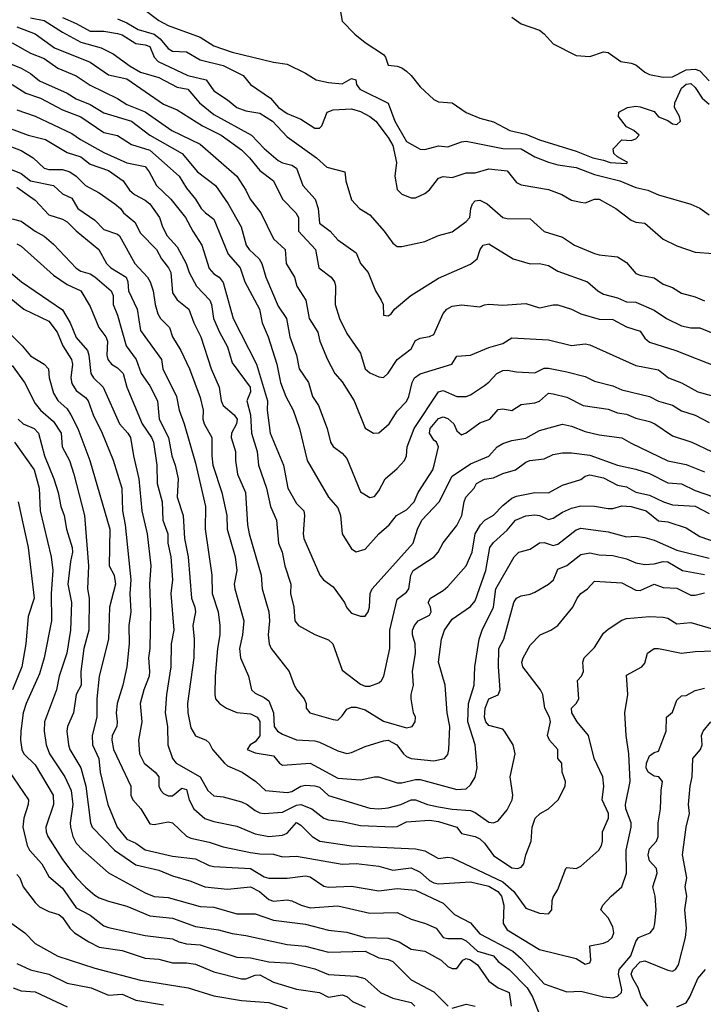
# Model space of a CAD drawing. Header units: metres. Extents: x -46681 to -43747, y -240911 to -237677.
# Tile 640 of 656: x -45302 to -45228, y -238955 to -238848. Entities that reach past the tile are written whole.
import ezdxf

# ---------------------------------------------------------------- set-up
doc = ezdxf.new("R2010")
doc.units = ezdxf.units.M
doc.layers.add('CONTOUR_INDEX', color=1, linetype='Continuous')
doc.layers.add('CONTOUR_INTER', color=3, linetype='Continuous')

msp = doc.modelspace()

# ---------------------------------------------------------------- linework, layer by layer
at = {"layer": 'CONTOUR_INDEX'}
for points, elevation in [([(-45288.6, -238846.89), (-45287.1, -238848.05), (-45286.1, -238848.58), (-45282.6, -238849.86), (-45281.1, -238850.78), (-45279.1, -238851.47), (-45274.6, -238852.59), (-45273.1, -238852.79), (-45271.1, -238853.79), (-45269.95, -238854.52), (-45268.6, -238854.8), (-45267.1, -238854.93), (-45266.1, -238854.36), (-45265.62, -238854.52), (-45265.53, -238855.02), (-45265.2, -238855.52), (-45262.1, -238857.06), (-45261.37, -238859.02), (-45260.1, -238861.22), (-45258.6, -238862.08), (-45258.1, -238862.09), (-45256.6, -238861.69), (-45255.6, -238861.82), (-45254.1, -238861.26), (-45253.6, -238861.21), (-45249.6, -238862), (-45247.6, -238862.03), (-45246.1, -238862.9), (-45244.6, -238863.5), (-45243.6, -238863.78), (-45241.6, -238864.07), (-45239.6, -238864.83), (-45236.83, -238865.52), (-45235.1, -238866.23), (-45233.79, -238866.52), (-45232.6, -238867.06), (-45229.1, -238868.05), (-45228.1, -238868.51), (-45227.1, -238869.23)], 65), ([(-45303.1, -238850.46), (-45301.1, -238851.61), (-45299.6, -238852.19), (-45298.1, -238853.24), (-45296.1, -238854.08), (-45294.6, -238855.09), (-45291.6, -238856.53), (-45290.6, -238857.18), (-45288.6, -238858.01), (-45285.68, -238860.02), (-45282.6, -238861.53), (-45278.6, -238865), (-45277.61, -238866.52), (-45277.15, -238867.52), (-45275.97, -238869.02), (-45274.6, -238871.86), (-45273.33, -238873.02), (-45273.21, -238874.52), (-45272.32, -238876.02), (-45272.06, -238877.02), (-45271.09, -238878.52), (-45270.72, -238880.52), (-45269.77, -238882.02), (-45269.55, -238883.02), (-45268.71, -238885.02), (-45267.91, -238886.52), (-45267.1, -238887.45), (-45265.79, -238889.52), (-45264.6, -238892.48), (-45263.68, -238893.02), (-45263.1, -238893), (-45261.98, -238892.02), (-45261.1, -238890.65), (-45260.1, -238889.59), (-45259.84, -238889.02), (-45259.49, -238887.52), (-45259.23, -238887.02), (-45258.6, -238886.58), (-45255.15, -238885.52), (-45254.6, -238884.65), (-45253.1, -238884.52), (-45251.1, -238883.7), (-45249.6, -238883.27), (-45248.6, -238882.65), (-45244.6, -238882.86), (-45242.1, -238883.48), (-45240.6, -238883.28), (-45240.1, -238883.4), (-45235.1, -238885.67), (-45232.6, -238886.12), (-45231.53, -238887.02), (-45230.1, -238887.56), (-45228.31, -238888.52), (-45222.1, -238890.24)], 70), ([(-45304.1, -238861.46), (-45302.1, -238862.21), (-45300.79, -238863.02), (-45299.6, -238864.14), (-45299.1, -238864.27), (-45297.6, -238864.27), (-45296.82, -238864.52), (-45296.11, -238865.02), (-45295.1, -238866.03), (-45293.6, -238866.82), (-45291.9, -238868.02), (-45291.27, -238868.52), (-45290.94, -238869.02), (-45289.73, -238870.02), (-45289.1, -238871.24), (-45287.37, -238873.02), (-45286.81, -238874.02), (-45286.04, -238875.02), (-45285.81, -238875.52), (-45285.6, -238877.73), (-45285.1, -238878.48), (-45283.82, -238879.52), (-45283.3, -238881.02), (-45282.53, -238882.52), (-45281.39, -238886.02), (-45280.54, -238888.02), (-45280.3, -238889.52), (-45280.1, -238890.01), (-45278.9, -238891.02), (-45278.56, -238891.52), (-45278.65, -238892.02), (-45279.19, -238893.02), (-45279.23, -238893.52), (-45278.75, -238895.02), (-45278.74, -238896.02), (-45278.52, -238897.52), (-45277.66, -238899.52), (-45277.42, -238903.02), (-45277.24, -238904.02), (-45275.95, -238908.52), (-45275.85, -238910.02), (-45275.12, -238912.52), (-45275.03, -238913.52), (-45275.19, -238915.02), (-45275.07, -238916.02), (-45274.87, -238916.52), (-45272.9, -238919.02), (-45272.33, -238920.52), (-45272.07, -238921.02), (-45271.24, -238922.02), (-45271.03, -238922.52), (-45271.04, -238923.02), (-45270.62, -238923.52), (-45268.1, -238924.26), (-45267.6, -238924.34), (-45267.1, -238923.88), (-45266.6, -238923.14), (-45266.1, -238922.93), (-45265.6, -238922.93), (-45264.6, -238923.21), (-45262.6, -238924.45), (-45260.1, -238925.17), (-45259.49, -238925.02), (-45259.15, -238924.52), (-45259.12, -238924.02), (-45259.33, -238923.52), (-45259.57, -238922.02), (-45259.58, -238921.52), (-45259.32, -238920.52), (-45259.45, -238919.02), (-45259.11, -238917.02), (-45259.14, -238916.02), (-45259.44, -238915.02), (-45259.44, -238914.52), (-45259.24, -238914.02), (-45258.81, -238913.52), (-45257.6, -238912.89), (-45257.41, -238912.52), (-45257.47, -238912.02), (-45257.75, -238911.52), (-45257.47, -238911.02), (-45256.1, -238910.2), (-45255.6, -238909.75), (-45253.59, -238907.52), (-45252.93, -238906.02), (-45252.59, -238904.02), (-45252.04, -238903.02), (-45251.55, -238902.52), (-45250.6, -238901.99), (-45249.6, -238900.91), (-45248.6, -238900.13), (-45248.1, -238899.92), (-45246.1, -238899.52), (-45244.6, -238899.53), (-45243.1, -238898.7), (-45241.1, -238898.08), (-45240.6, -238897.71), (-45240.1, -238897.57), (-45238.6, -238897.92), (-45237.1, -238898.71), (-45236.1, -238898.9), (-45235.1, -238899.46), (-45233.6, -238899.78), (-45232.08, -238900.52), (-45231.1, -238900.85), (-45228.6, -238900.98), (-45227.1, -238901.78)], 75), ([(-45303.88, -238875.02), (-45302.08, -238876.52), (-45297.6, -238879.6), (-45296.76, -238881.02), (-45296.1, -238882.62), (-45294.9, -238884.02), (-45294.72, -238884.52), (-45294.53, -238886.52), (-45294.24, -238887.02), (-45293.17, -238888.02), (-45291.39, -238892.02), (-45290.47, -238893.02), (-45290.18, -238893.52), (-45289.88, -238895.52), (-45289.28, -238898.02), (-45288.96, -238901.52), (-45288.39, -238904.02), (-45287.97, -238907.52), (-45288.11, -238909.52), (-45288, -238912.52), (-45288.09, -238916.52), (-45288.24, -238917.52), (-45288.11, -238919.02), (-45288.16, -238919.52), (-45288.75, -238921.02), (-45289.14, -238922.52), (-45288.95, -238924.52), (-45289.33, -238926.52), (-45289.2, -238928.02), (-45288.7, -238929.02), (-45287.52, -238930.02), (-45287.12, -238930.52), (-45287.1, -238931.52), (-45286.89, -238932.02), (-45286.6, -238932.32), (-45286.1, -238932.58), (-45285.6, -238932.59), (-45284.6, -238931.75), (-45284.1, -238931.9), (-45283.78, -238933.02), (-45283.29, -238934.02), (-45282.1, -238935.07), (-45281.1, -238935.4), (-45278.6, -238935.89), (-45276.6, -238936.74), (-45275.1, -238937.04), (-45273.6, -238936.86), (-45273.1, -238936.65), (-45272.1, -238935.51), (-45271.6, -238935.77), (-45270.38, -238937.02), (-45269.54, -238937.52), (-45266.1, -238938.04), (-45259.1, -238938.38), (-45258.1, -238938.59), (-45256.6, -238939.43), (-45255.6, -238939.27), (-45255.1, -238939.36), (-45249.6, -238941.96), (-45248.38, -238943.02), (-45247.1, -238944.83), (-45245.6, -238945.39), (-45244.6, -238945.44), (-45244.26, -238945.02), (-45244.22, -238944.02), (-45244.1, -238943.65), (-45243.6, -238942.8), (-45242.71, -238940.52), (-45242.6, -238940.41), (-45241.6, -238940.52), (-45241.1, -238940.27), (-45239.11, -238938.52), (-45238.82, -238938.02), (-45238.72, -238937.52), (-45238.71, -238936.52), (-45238.05, -238935.02), (-45238.07, -238934.52), (-45238.75, -238933.02), (-45238.59, -238931.52), (-45238.68, -238930.52), (-45239.64, -238928.52), (-45240.24, -238926.02), (-45241.48, -238924.52), (-45242.05, -238923.52), (-45242.12, -238923.02), (-45241.6, -238922.52), (-45241.3, -238922.02), (-45241.45, -238920.02), (-45241.01, -238919.52), (-45240.8, -238919.02), (-45240.85, -238918.02), (-45240.72, -238917.52), (-45239.6, -238916.4), (-45238.6, -238914.83), (-45238.1, -238914.4), (-45236.6, -238913.44), (-45236.1, -238913.26), (-45233.6, -238913.04), (-45232.1, -238913.09), (-45231.6, -238913.23), (-45230.6, -238913.82), (-45229.1, -238913.69), (-45226.6, -238914.41)], 80), ([(-45302.86, -238894.02), (-45300.7, -238897.02), (-45300.17, -238899.02), (-45300.05, -238901.52), (-45298.85, -238906.52), (-45298.68, -238908.02), (-45298.86, -238910.52), (-45298.82, -238913.52), (-45299.61, -238917.52), (-45300.1, -238919.3), (-45301.57, -238922.52), (-45301.9, -238923.52), (-45302.17, -238925.52), (-45302.18, -238926.52), (-45302.03, -238927.52), (-45301.83, -238928.02), (-45300.6, -238929.21), (-45298.63, -238932.52), (-45298.59, -238933.52), (-45299.41, -238936.02), (-45299.39, -238936.52), (-45299.2, -238937.02), (-45297.6, -238939.52), (-45296.1, -238941.5), (-45295.1, -238942.55), (-45294.1, -238943.42), (-45293.6, -238943.7), (-45292.6, -238944.09), (-45290.6, -238944.61), (-45288.1, -238945.67), (-45285.6, -238945.92), (-45283.1, -238946.84), (-45280.6, -238947.2), (-45279.1, -238947.6), (-45277.6, -238947.82), (-45273.1, -238948.81), (-45271.1, -238948.99), (-45268.6, -238949.64), (-45264.6, -238949.53), (-45263.1, -238950.24), (-45262.1, -238950.42), (-45261.6, -238950.67), (-45259.6, -238952.65), (-45257.1, -238953.95), (-45255.54, -238955.52)], 85), ([(-45302.98, -238953.52), (-45302.1, -238953.84), (-45300.6, -238953.96), (-45297.1, -238955.61)], 90), ([(-45255.1, -238955.73), (-45253.6, -238955.3), (-45252.6, -238955.54)], 85)]:
    msp.add_lwpolyline(points, dxfattribs=dict(at, elevation=elevation))
at = {"layer": 'CONTOUR_INTER'}
for points, elevation in [([(-45267.46, -238846.02), (-45267.1, -238848.11), (-45265.74, -238849.52), (-45264.6, -238850.45), (-45262.6, -238851.74), (-45262.39, -238852.02), (-45262.1, -238852.9), (-45261.1, -238853.02), (-45260.6, -238853.2), (-45260.1, -238853.56), (-45259.58, -238854.02), (-45258.6, -238855.26), (-45257.1, -238856.64), (-45256.6, -238856.89), (-45255.1, -238857), (-45253.6, -238858.07), (-45252.1, -238858.69), (-45250.6, -238859.1), (-45248.83, -238860.02), (-45247.1, -238860.42), (-45245.6, -238861.06), (-45241.6, -238862.29), (-45239.77, -238863.02), (-45238.6, -238863.25), (-45237.89, -238863.52), (-45236.1, -238863.61), (-45236.01, -238863.52), (-45236.1, -238863.43), (-45237.1, -238862.9), (-45237.5, -238862.52), (-45237.56, -238862.02), (-45236.6, -238861.05), (-45235.6, -238861.12), (-45235.1, -238860.92), (-45234.74, -238860.52), (-45235.3, -238860.02), (-45236.1, -238859.64), (-45236.97, -238858.52), (-45236.93, -238858.02), (-45235.99, -238857.52), (-45235.1, -238857.38), (-45234.6, -238857.46), (-45233.1, -238857.97), (-45232.6, -238858.55), (-45231.6, -238858.95), (-45231.1, -238859.29), (-45230.6, -238859.37), (-45230.21, -238859.02), (-45230.33, -238858.52), (-45230.88, -238857.52), (-45230.83, -238857.02), (-45230.1, -238855.43), (-45229.6, -238854.98), (-45229.1, -238854.91), (-45228.6, -238855.33), (-45227.86, -238856.52), (-45227.1, -238857.14)], 64), ([(-45297.6, -238847.7), (-45296.1, -238848.35), (-45294.6, -238849.19), (-45293.1, -238849.21), (-45291.6, -238849.45), (-45291.1, -238849.59), (-45289.6, -238850.53), (-45288.6, -238850.67), (-45288.1, -238850.88), (-45287.62, -238852.02), (-45287.17, -238852.52), (-45283.93, -238854.02), (-45281.94, -238854.52), (-45281.1, -238855.69), (-45279.6, -238856.68), (-45278.6, -238857.52), (-45277.6, -238857.87), (-45276.1, -238858.13), (-45274.69, -238859.02), (-45273.1, -238860.71), (-45269.92, -238863.02), (-45268.79, -238864.02), (-45266.81, -238864.52), (-45266.71, -238865.52), (-45266.1, -238867.6), (-45265.21, -238868.52), (-45264.1, -238869.24), (-45262.53, -238871.02), (-45261.6, -238872.3), (-45261.1, -238872.69), (-45260.6, -238872.68), (-45258.1, -238872.13), (-45256.6, -238871.49), (-45255.1, -238871.08), (-45253.6, -238869.96), (-45253.19, -238869.52), (-45253.09, -238868.52), (-45252.89, -238868.02), (-45252.6, -238867.71), (-45252.1, -238867.63), (-45251.31, -238868.02), (-45249.6, -238869.5), (-45249.1, -238869.63), (-45246.6, -238869.68), (-45245.1, -238871.03), (-45243.1, -238871.66), (-45241.77, -238872.52), (-45239.6, -238873.43), (-45239.1, -238873.59), (-45237.1, -238873.8), (-45236.1, -238874.43), (-45235.1, -238875.61), (-45234.6, -238875.82), (-45233.1, -238876.11), (-45232.1, -238876.77), (-45231.1, -238877.14), (-45230.1, -238877.78), (-45228.6, -238878.16), (-45227.6, -238878.6)], 67), ([(-45248.6, -238847.67), (-45247.6, -238848.39), (-45245.6, -238849.09), (-45245.1, -238849.47), (-45244.1, -238850.59), (-45241.6, -238851.86), (-45240.1, -238851.95), (-45238.6, -238851.45), (-45238.1, -238851.51), (-45236.73, -238852.52), (-45235.6, -238852.67), (-45235.1, -238852.86), (-45234.1, -238853.68), (-45233.6, -238853.93), (-45232.1, -238854.22), (-45231.1, -238854.16), (-45229.6, -238853.4), (-45228.6, -238853.33), (-45228.1, -238853.54), (-45227.1, -238854.61)], 63), ([(-45302.6, -238848.73), (-45300.6, -238849.5), (-45298.48, -238851.02), (-45294.6, -238852.59), (-45292.6, -238853.96), (-45290.6, -238854.4), (-45286.6, -238857.16), (-45285.1, -238857.79), (-45282.34, -238859.52), (-45280.3, -238860.52), (-45278.1, -238862.15), (-45277.2, -238863.02), (-45276.1, -238864.39), (-45274.59, -238865.52), (-45273.63, -238867.52), (-45272.18, -238869.02), (-45271.88, -238869.52), (-45271.86, -238871.02), (-45270.02, -238873.02), (-45269.64, -238875.02), (-45268.32, -238876.02), (-45267.96, -238876.52), (-45267.85, -238877.02), (-45267.86, -238879.02), (-45267.39, -238880.52), (-45266.6, -238882.17), (-45265.1, -238884.3), (-45264.6, -238886.01), (-45264.1, -238886.46), (-45263.1, -238886.91), (-45262.6, -238886.97), (-45262.1, -238886.51), (-45261.1, -238885.01), (-45259.6, -238883.84), (-45259.1, -238882.93), (-45258.6, -238882.66), (-45257.6, -238882.51), (-45257.1, -238882.26), (-45256.1, -238879.99), (-45255.69, -238879.52), (-45255.1, -238879.18), (-45254.1, -238879.04), (-45252.1, -238879.27), (-45251.6, -238879.03), (-45251.1, -238878.98), (-45249.6, -238879.06), (-45247.1, -238878.89), (-45245.6, -238879.37), (-45244.1, -238879.03), (-45243.6, -238879.05), (-45242.1, -238879.53), (-45241.1, -238880.02), (-45239.1, -238880.61), (-45237.6, -238880.63), (-45236.1, -238881.45), (-45234.6, -238881.91), (-45234.1, -238882.67), (-45233.6, -238883.11), (-45230.73, -238884.02), (-45226.1, -238885.83)], 69), ([(-45301.1, -238847.75), (-45299.6, -238848.03), (-45297.6, -238849.32), (-45295.6, -238850.39), (-45293.4, -238851.02), (-45292.1, -238851.66), (-45290.22, -238853.02), (-45289.1, -238853.67), (-45287.1, -238854.25), (-45285.1, -238855.32), (-45283.93, -238855.52), (-45282.68, -238857.02), (-45281.1, -238858.3), (-45276.99, -238860.52), (-45275.6, -238861.99), (-45274.1, -238863.3), (-45273.6, -238863.57), (-45272.6, -238863.82), (-45272.1, -238864.12), (-45271.4, -238866.02), (-45270.04, -238867.52), (-45269.73, -238868.52), (-45269.6, -238870.13), (-45268.42, -238871.02), (-45267.6, -238871.94), (-45265.6, -238873.38), (-45265.1, -238874.52), (-45264.29, -238875.52), (-45263.48, -238877.52), (-45262.84, -238878.52), (-45262.63, -238879.02), (-45262.6, -238880.15), (-45262.1, -238880.23), (-45261.76, -238880.02), (-45261.4, -238879.52), (-45259.63, -238878.02), (-45256.6, -238876.15), (-45253.1, -238874.62), (-45252.38, -238874.02), (-45252.07, -238873.02), (-45251.72, -238872.52), (-45251.1, -238872.38), (-45248.47, -238874.02), (-45246.6, -238874.57), (-45245.6, -238874.52), (-45244.6, -238874.74), (-45243.6, -238875.38), (-45240.34, -238876.52), (-45239.24, -238877.52), (-45238.6, -238877.89), (-45237.1, -238878.28), (-45236.1, -238878.71), (-45235.1, -238878.76), (-45233.1, -238879.61), (-45231.74, -238880.52), (-45230.1, -238881.34), (-45229.1, -238881.55), (-45228.1, -238881.54), (-45225.1, -238882.79)], 68), ([(-45291.6, -238847.84), (-45290.6, -238848.28), (-45289.37, -238849.02), (-45287.6, -238849.53), (-45286.94, -238850.02), (-45286.1, -238851.09), (-45285.6, -238851.36), (-45284.1, -238851.46), (-45282.6, -238852.32), (-45280.1, -238852.94), (-45277.9, -238854.02), (-45277.12, -238855.02), (-45274.91, -238856.52), (-45274.07, -238857.52), (-45273.1, -238858.16), (-45271.6, -238858.8), (-45270.1, -238859.78), (-45269.6, -238859.79), (-45269.34, -238859.52), (-45268.73, -238858.02), (-45268.1, -238857.77), (-45266.1, -238857.66), (-45265.1, -238857.97), (-45264.1, -238858.5), (-45263.43, -238859.02), (-45262.1, -238860.8), (-45261.6, -238861.68), (-45261.19, -238863.52), (-45261.36, -238865.02), (-45261.1, -238866.46), (-45260.6, -238866.97), (-45259.6, -238867.38), (-45259.1, -238867.37), (-45258.1, -238866.91), (-45257.6, -238866.5), (-45256.6, -238865.21), (-45256.1, -238865.04), (-45255.1, -238865.17), (-45253.6, -238864.63), (-45252.6, -238864.66), (-45251.1, -238864.22), (-45249.1, -238864.44), (-45248.1, -238865.71), (-45247.6, -238865.96), (-45244.6, -238866.48), (-45243.15, -238867.02), (-45242.1, -238867.61), (-45241.1, -238867.84), (-45240.6, -238867.9), (-45239.6, -238867.52), (-45239.1, -238867.53), (-45237.26, -238868.52), (-45235.6, -238869.81), (-45235.1, -238870.02), (-45234.1, -238870.12), (-45232.1, -238871.88), (-45230.6, -238872.61), (-45228.6, -238873.29), (-45226.6, -238873.43)], 66), ([(-45306.4, -238851.52), (-45302.1, -238853.22), (-45301.1, -238853.8), (-45300.1, -238854.6), (-45297.1, -238855.96), (-45296.1, -238856.59), (-45294.6, -238857.21), (-45293.1, -238858.1), (-45290.1, -238859.02), (-45288.08, -238860.52), (-45284.56, -238862.52), (-45282.89, -238864.52), (-45280.91, -238866.02), (-45279.54, -238868.02), (-45278.12, -238870.52), (-45277.57, -238872.52), (-45277.25, -238873.02), (-45276.17, -238874.02), (-45275.88, -238874.52), (-45275.45, -238876.02), (-45274.1, -238879.19), (-45273.19, -238880.52), (-45272.83, -238882.52), (-45272.08, -238884.52), (-45271.79, -238886.02), (-45270.77, -238887.52), (-45270.34, -238889.02), (-45269.68, -238890.02), (-45268.73, -238892.52), (-45268.4, -238894.02), (-45268.1, -238894.5), (-45267.1, -238895.22), (-45266.6, -238895.79), (-45265.1, -238899.42), (-45264.1, -238900.05), (-45263.6, -238899.96), (-45263.1, -238899.32), (-45262.43, -238898.02), (-45261.1, -238896.89), (-45260.33, -238896.02), (-45260.08, -238895.52), (-45260.04, -238894.52), (-45259.27, -238892.52), (-45256.6, -238888.54), (-45256.1, -238888.4), (-45254.6, -238889.02), (-45253.6, -238889.04), (-45253.1, -238888.84), (-45251.6, -238887.83), (-45251.1, -238887.47), (-45250.24, -238886.52), (-45249.6, -238886.2), (-45249.1, -238886.15), (-45248.1, -238886.33), (-45246.1, -238886.44), (-45245.1, -238885.96), (-45244.6, -238885.94), (-45242.6, -238886.33), (-45240.6, -238886.87), (-45239.6, -238887.37), (-45237.6, -238887.88), (-45236.6, -238888.32), (-45233.6, -238889.05), (-45232.6, -238889.56), (-45231.1, -238890), (-45230.1, -238890.59), (-45228.6, -238891.06), (-45227.1, -238891.87)], 71), ([(-45303.1, -238855), (-45301.6, -238855.94), (-45299.99, -238856.52), (-45297.6, -238857.76), (-45295.6, -238858.54), (-45293.1, -238860.25), (-45291.6, -238860.59), (-45290.1, -238861.54), (-45288.1, -238862.18), (-45284.87, -238865.02), (-45284.1, -238866.3), (-45283.1, -238867.52), (-45282.47, -238868.52), (-45282.02, -238869.02), (-45281.1, -238869.69), (-45279.56, -238873.52), (-45278.25, -238875.02), (-45277.73, -238876.52), (-45276.13, -238879.52), (-45275.85, -238881.02), (-45275.19, -238882.52), (-45274.25, -238885.52), (-45273.82, -238887.52), (-45273.25, -238889.02), (-45272.46, -238890.52), (-45271.75, -238892.52), (-45270.92, -238896.02), (-45268.6, -238900.02), (-45267.6, -238901.19), (-45267.28, -238902.02), (-45267.11, -238904.02), (-45266.1, -238905.64), (-45265.6, -238905.97), (-45264.6, -238905.69), (-45263.1, -238904.02), (-45262, -238903.02), (-45261.19, -238902.02), (-45260.1, -238901.38), (-45259.26, -238900.52), (-45258.81, -238899.52), (-45257.24, -238897.02), (-45257.06, -238896.52), (-45256.62, -238894.52), (-45256.82, -238894.02), (-45257.1, -238893.81), (-45257.58, -238893.02), (-45257.53, -238892.52), (-45256.6, -238891.42), (-45256.1, -238891.24), (-45255.6, -238891.43), (-45254.95, -238892.02), (-45254.6, -238892.77), (-45254.1, -238893.22), (-45253.6, -238893), (-45252.1, -238891.91), (-45251.02, -238891.52), (-45250.1, -238890.45), (-45249.6, -238890.37), (-45248.6, -238890.56), (-45247.6, -238889.92), (-45246.1, -238889.74), (-45245.6, -238889.53), (-45244.6, -238888.68), (-45244.1, -238888.73), (-45242.6, -238889.11), (-45240.83, -238890.02), (-45238.1, -238890.43), (-45237.1, -238890.83), (-45236.1, -238890.98), (-45235.1, -238891.39), (-45233.6, -238891.76), (-45233.02, -238892.02), (-45231.1, -238893.34), (-45228.99, -238894.02), (-45226.82, -238895.02)], 72), ([(-45302.6, -238857.77), (-45300.6, -238858.48), (-45296.6, -238860.35), (-45295.64, -238861.02), (-45293.1, -238862.43), (-45290.6, -238863.55), (-45288.6, -238863.94), (-45288.15, -238864.52), (-45287.36, -238866.02), (-45285.79, -238867.52), (-45284.21, -238869.52), (-45283.41, -238871.02), (-45282.4, -238872.52), (-45281.6, -238875.09), (-45281.1, -238875.67), (-45280.53, -238876.02), (-45280.1, -238876.6), (-45278.98, -238880.52), (-45276.45, -238885.52), (-45275.27, -238889.52), (-45275.29, -238890.52), (-45274.95, -238893.02), (-45273.52, -238896.52), (-45273.03, -238899.02), (-45272.1, -238900.69), (-45271.28, -238901.52), (-45271.21, -238902.02), (-45271.37, -238904.02), (-45271.28, -238904.52), (-45269.55, -238908.52), (-45269.13, -238909.02), (-45268.1, -238909.81), (-45266.86, -238911.52), (-45266.6, -238912.09), (-45266.1, -238912.65), (-45265.1, -238912.98), (-45264.6, -238912.99), (-45264.27, -238912.52), (-45264.13, -238912.02), (-45264.04, -238910.52), (-45263.83, -238910.02), (-45259.35, -238905.02), (-45258.91, -238903.52), (-45258.44, -238902.52), (-45256.53, -238900.52), (-45255.1, -238897.73), (-45253.1, -238896.38), (-45251.1, -238895.53), (-45250.21, -238894.52), (-45249.6, -238894.18), (-45248.6, -238893.83), (-45247.1, -238893.58), (-45245.6, -238892.76), (-45243.1, -238892.06), (-45242.1, -238892.29), (-45240.6, -238892.87), (-45239.1, -238893.21), (-45236.6, -238893.53), (-45235.6, -238894.13), (-45231.6, -238896.04), (-45229.6, -238896.44), (-45227.6, -238897.25)], 73), ([(-45303.6, -238859.69), (-45301.36, -238860.52), (-45299.46, -238861.02), (-45297.1, -238862.43), (-45295.6, -238862.91), (-45294.6, -238863.71), (-45292.6, -238864.4), (-45291.01, -238865.52), (-45290.29, -238866.52), (-45289.77, -238867.02), (-45288.6, -238867.62), (-45288.1, -238868.02), (-45287.02, -238869.52), (-45286.72, -238870.52), (-45286.19, -238871.52), (-45285.1, -238872.73), (-45284.13, -238874.52), (-45283.81, -238875.52), (-45282.98, -238877.02), (-45281.55, -238878.52), (-45281.36, -238879.02), (-45281.13, -238880.52), (-45280.5, -238882.02), (-45279.6, -238883.62), (-45279.1, -238885.37), (-45277.15, -238888.02), (-45277.11, -238888.52), (-45277.51, -238889.52), (-45277.12, -238891.02), (-45277.01, -238893.02), (-45276.38, -238895.02), (-45276.24, -238896.52), (-45275.36, -238899.02), (-45274.94, -238901.02), (-45274.26, -238902.52), (-45274.04, -238905.02), (-45273.66, -238906.02), (-45273.37, -238907.52), (-45272.72, -238909.52), (-45272.76, -238910.52), (-45272.38, -238912.02), (-45272.26, -238913.52), (-45271.88, -238914.02), (-45270.1, -238914.98), (-45268.6, -238915.59), (-45268.12, -238916.02), (-45267.1, -238918.9), (-45265.1, -238920.42), (-45264.6, -238920.62), (-45264.1, -238920.63), (-45263.1, -238920.25), (-45262.81, -238920.02), (-45262.55, -238919.52), (-45261.93, -238916.52), (-45261.91, -238914.52), (-45261.1, -238911.15), (-45260.1, -238910.36), (-45259.85, -238910.02), (-45259.64, -238908.52), (-45259.36, -238908.02), (-45257.09, -238906.52), (-45256.66, -238906.02), (-45256.1, -238905.01), (-45254.6, -238903.1), (-45254.06, -238902.02), (-45253.81, -238900.52), (-45253.61, -238900.02), (-45252.72, -238899.02), (-45252.45, -238898.52), (-45251.6, -238898.06), (-45250.6, -238897.91), (-45249.6, -238897.43), (-45248.21, -238897.02), (-45247.1, -238896.2), (-45246.64, -238896.02), (-45245.1, -238895.85), (-45244.1, -238895.37), (-45243.1, -238895.19), (-45242.1, -238895.17), (-45240.1, -238895.44), (-45237.1, -238896.54), (-45235.1, -238896.96), (-45233.6, -238897.44), (-45231.6, -238898.46), (-45230.1, -238898.56), (-45228.6, -238899.3), (-45226.6, -238899.97)], 74), ([(-45303.82, -238864.02), (-45302.1, -238864.73), (-45301.1, -238865.51), (-45298.58, -238866.02), (-45297.6, -238866.92), (-45296.6, -238867.41), (-45295.93, -238868.52), (-45294.1, -238869.8), (-45293.1, -238870.84), (-45291.6, -238871.35), (-45291.39, -238871.52), (-45289.73, -238874.52), (-45288.33, -238876.02), (-45288.05, -238876.52), (-45287.72, -238877.52), (-45287.52, -238879.02), (-45287.23, -238880.02), (-45286.93, -238880.52), (-45285.93, -238881.52), (-45285.61, -238882.52), (-45284.69, -238884.02), (-45283.76, -238886.02), (-45282.6, -238889.15), (-45282.28, -238890.52), (-45282.3, -238891.52), (-45282.16, -238892.02), (-45281.32, -238893.52), (-45281.33, -238895.52), (-45281.21, -238896.52), (-45280.24, -238899.52), (-45279.67, -238902.02), (-45279.65, -238903.52), (-45278.77, -238906.52), (-45278.58, -238908.02), (-45278.87, -238909.52), (-45278.82, -238910.02), (-45277.85, -238913.52), (-45277.98, -238915.02), (-45278.31, -238916.52), (-45278.18, -238917.52), (-45277.33, -238919.52), (-45277, -238921.02), (-45276.6, -238921.4), (-45275.6, -238921.86), (-45275.1, -238922.24), (-45274.61, -238923.52), (-45274.51, -238925.02), (-45274.15, -238925.52), (-45273.6, -238925.85), (-45272.1, -238926.48), (-45270.1, -238926.6), (-45269.6, -238926.74), (-45267.6, -238927.69), (-45266.6, -238927.98), (-45266.1, -238927.88), (-45264.6, -238927.22), (-45262.6, -238926.58), (-45262.1, -238926.53), (-45261.16, -238927.02), (-45260.42, -238928.02), (-45260.1, -238928.31), (-45259.6, -238928.5), (-45257.1, -238928.77), (-45255.94, -238928.52), (-45255.6, -238928.09), (-45255.47, -238927.52), (-45255.36, -238925.02), (-45255.67, -238923.52), (-45255.89, -238920.52), (-45256.61, -238918.02), (-45256.29, -238915.52), (-45255.94, -238914.52), (-45255.1, -238913.32), (-45253.1, -238911.95), (-45252.6, -238911.32), (-45251.46, -238908.02), (-45251.02, -238905.52), (-45250.6, -238904.95), (-45249.1, -238903.62), (-45248.21, -238902.52), (-45247.1, -238902.04), (-45246.1, -238901.94), (-45245.6, -238902.01), (-45244.6, -238902.46), (-45244.1, -238902.32), (-45243.1, -238901.65), (-45242.1, -238901.2), (-45241.1, -238900.97), (-45239.6, -238900.98), (-45238.1, -238901.25), (-45237.6, -238901.24), (-45236.6, -238900.97), (-45235.6, -238901.02), (-45233.97, -238901.52), (-45232.6, -238902.61), (-45231.6, -238902.71), (-45229.6, -238903.37), (-45228.1, -238904.31), (-45226.1, -238905.01)], 76), ([(-45302.6, -238866.2), (-45300.6, -238867.63), (-45299.1, -238869.22), (-45297.6, -238869.69), (-45297.1, -238869.99), (-45296.1, -238870.98), (-45293.65, -238873.02), (-45292.8, -238874.52), (-45292.35, -238875.02), (-45290.66, -238876.02), (-45290.47, -238876.52), (-45290.4, -238877.52), (-45289.47, -238879.52), (-45289.1, -238881.84), (-45286.81, -238885.02), (-45286.65, -238886.02), (-45285.16, -238889.02), (-45284.9, -238890.52), (-45284.33, -238892.02), (-45283.1, -238896.32), (-45282.03, -238901.02), (-45282.06, -238903.52), (-45281.33, -238908.52), (-45281.3, -238910.52), (-45280.63, -238912.52), (-45280.44, -238914.02), (-45280.44, -238915.02), (-45280.71, -238916.52), (-45280.96, -238919.52), (-45281.01, -238921.52), (-45280.92, -238922.02), (-45280.5, -238922.52), (-45279.72, -238923.02), (-45278.6, -238923.49), (-45277.1, -238923.66), (-45276.38, -238924.02), (-45276.1, -238924.49), (-45276.1, -238926.04), (-45276.6, -238926.7), (-45277.16, -238927.02), (-45277.47, -238927.52), (-45276.6, -238927.9), (-45274.6, -238928.22), (-45273.95, -238929.02), (-45273.6, -238929.25), (-45270.6, -238929.04), (-45267.6, -238930.65), (-45265.1, -238930.86), (-45263.6, -238930.52), (-45263.1, -238930.53), (-45261.1, -238931.17), (-45260.6, -238931.16), (-45259.1, -238930.79), (-45258.6, -238930.81), (-45254.6, -238931.89), (-45253.6, -238931.81), (-45253.1, -238931.37), (-45252.6, -238930.54), (-45252.4, -238929.52), (-45252.59, -238927.02), (-45253.4, -238924.52), (-45253.35, -238922.52), (-45252.73, -238920.52), (-45252.66, -238918.52), (-45252.17, -238915.52), (-45251.83, -238914.52), (-45250.59, -238912.02), (-45250.36, -238910.02), (-45248.37, -238906.52), (-45247.86, -238906.02), (-45246.6, -238905.68), (-45245.6, -238904.98), (-45245.1, -238904.96), (-45244.1, -238905.29), (-45243.6, -238905.14), (-45241.6, -238903.59), (-45241.1, -238903.41), (-45238.1, -238903.78), (-45236.1, -238904.34), (-45235.1, -238904.26), (-45234.1, -238904.4), (-45233.1, -238904.7), (-45230.6, -238905.81), (-45227.1, -238906.66)], 77), ([(-45303.1, -238869.65), (-45302.1, -238869.91), (-45300.6, -238871.02), (-45299.6, -238871.57), (-45298.6, -238872.42), (-45296.1, -238875.04), (-45295.6, -238875.38), (-45294.6, -238875.66), (-45294.1, -238875.98), (-45292.3, -238877.52), (-45292.08, -238878.02), (-45292.08, -238879.02), (-45291.6, -238880.18), (-45290.68, -238883.52), (-45289.58, -238885.02), (-45289.02, -238886.52), (-45288.1, -238887.88), (-45287.26, -238889.52), (-45287.05, -238891.52), (-45286.04, -238893.52), (-45285.69, -238895.52), (-45285.33, -238896.52), (-45285, -238898.02), (-45285.11, -238900.02), (-45284.46, -238902.02), (-45284.29, -238904.52), (-45283.9, -238906.52), (-45283.55, -238911.02), (-45283.16, -238912.02), (-45283.1, -238912.52), (-45283.38, -238914.02), (-45283.26, -238915.52), (-45283.3, -238917.52), (-45283.97, -238922.52), (-45283.94, -238923.52), (-45283.6, -238925.19), (-45283.1, -238926.06), (-45281.94, -238926.52), (-45281.6, -238926.82), (-45281.24, -238927.52), (-45279.94, -238929.02), (-45279.6, -238929.31), (-45278.01, -238930.02), (-45276.53, -238931.02), (-45275.47, -238932.02), (-45273.1, -238932.24), (-45272.6, -238932.1), (-45271.6, -238931.53), (-45271.1, -238931.42), (-45270.1, -238931.49), (-45269.6, -238931.66), (-45268.6, -238932.55), (-45264.1, -238933.94), (-45263.1, -238934.02), (-45262.1, -238933.91), (-45260.73, -238933.52), (-45259.6, -238933.02), (-45259.1, -238933.03), (-45257.82, -238933.52), (-45256.6, -238933.79), (-45255.1, -238934.05), (-45253.1, -238934.19), (-45252.6, -238934.41), (-45251.1, -238935.45), (-45250.6, -238935.53), (-45250.1, -238935.31), (-45249.1, -238934.12), (-45248.58, -238933.02), (-45248.51, -238932.52), (-45248.79, -238930.52), (-45248.26, -238928.02), (-45248.47, -238927.02), (-45249.42, -238925.52), (-45249.6, -238925.33), (-45251.1, -238924.92), (-45251.43, -238924.52), (-45251.6, -238924.02), (-45251.53, -238923.02), (-45251.13, -238922.02), (-45250.1, -238921.57), (-45249.88, -238921.02), (-45250.08, -238918.52), (-45250.04, -238916.52), (-45249.47, -238915.52), (-45248.38, -238911.52), (-45248.1, -238911.02), (-45247.6, -238910.76), (-45246.6, -238910.59), (-45246.1, -238910.39), (-45244.6, -238909.52), (-45244.06, -238909.02), (-45243.6, -238907.86), (-45242.6, -238907.47), (-45241.1, -238906.27), (-45240.1, -238906.08), (-45239.1, -238906.32), (-45237.6, -238906.36), (-45236.1, -238906.73), (-45235.1, -238907.18), (-45234.1, -238907.37), (-45233.1, -238907.29), (-45232.1, -238907.02), (-45231.6, -238907.07), (-45229.99, -238908.02), (-45227.6, -238908.45)], 78), ([(-45302.6, -238872.38), (-45302.1, -238872.65), (-45298.6, -238875.8), (-45297.1, -238876.84), (-45295.62, -238877.52), (-45294.6, -238879.21), (-45293.66, -238881.52), (-45292.87, -238882.52), (-45292.71, -238883.02), (-45292.79, -238884.52), (-45292.67, -238885.02), (-45292.25, -238885.52), (-45291.6, -238885.91), (-45291, -238886.52), (-45290.6, -238888.02), (-45288.93, -238892.02), (-45287.89, -238893.52), (-45287.68, -238894.02), (-45287.32, -238896.52), (-45287.28, -238898.52), (-45286.73, -238900.52), (-45286.66, -238902.52), (-45286.11, -238904.02), (-45286.13, -238905.02), (-45285.8, -238906.52), (-45285.61, -238909.02), (-45285.79, -238910.52), (-45285.48, -238914.52), (-45285.77, -238916.02), (-45285.8, -238918.52), (-45286.28, -238921.52), (-45286.43, -238923.52), (-45286.16, -238925.02), (-45286.11, -238927.02), (-45285.61, -238928.52), (-45285.21, -238929.02), (-45282.6, -238930.52), (-45281.77, -238932.02), (-45281.1, -238932.58), (-45280.1, -238932.7), (-45278.1, -238933.25), (-45277.47, -238933.52), (-45276.6, -238934.2), (-45276.1, -238934.45), (-45275.6, -238934.52), (-45273.6, -238934.36), (-45272.1, -238933.62), (-45271.6, -238933.54), (-45270.42, -238934.02), (-45269.1, -238935.03), (-45268.6, -238935.22), (-45267.1, -238935.39), (-45265.1, -238935.83), (-45261.6, -238935.96), (-45261.1, -238935.92), (-45260.1, -238935.44), (-45259.6, -238935.37), (-45257.6, -238935.24), (-45256.6, -238935.37), (-45254.61, -238936.02), (-45254.1, -238936.68), (-45252.6, -238937.02), (-45252.1, -238937.29), (-45251.6, -238937.76), (-45250.6, -238939.11), (-45248.6, -238940.44), (-45247.99, -238940.52), (-45247.6, -238940.35), (-45247.31, -238940.02), (-45247.08, -238939.02), (-45246.51, -238937.52), (-45246.38, -238936.02), (-45246.06, -238935.02), (-45245.51, -238934.52), (-45244.6, -238933.99), (-45243.57, -238933.02), (-45242.78, -238931.52), (-45242.74, -238931.02), (-45243.11, -238930.02), (-45243.16, -238929.02), (-45243.58, -238928.52), (-45243.59, -238927.52), (-45244.51, -238926.52), (-45244.73, -238926.02), (-45244.38, -238924.52), (-45244.5, -238924.02), (-45245, -238923.02), (-45245.22, -238921.52), (-45245.47, -238921.02), (-45247.41, -238918.52), (-45247.5, -238918.02), (-45247.37, -238917.52), (-45246.6, -238916.17), (-45245.51, -238915.02), (-45244.36, -238914.52), (-45243.59, -238914.02), (-45241.94, -238912.02), (-45241.47, -238911.02), (-45241.1, -238910.53), (-45240.37, -238910.02), (-45239.6, -238909.18), (-45236.6, -238909.36), (-45235.1, -238910.15), (-45234.6, -238910.18), (-45233.1, -238909.52), (-45232.1, -238909.87), (-45230.6, -238909.93), (-45229.1, -238910.69), (-45228.6, -238910.71), (-45227.6, -238910.46)], 79), ([(-45303.63, -238878.02), (-45301.84, -238879.52), (-45299.1, -238880.82), (-45298.19, -238882.02), (-45297.57, -238883.52), (-45296.62, -238885.02), (-45296.52, -238885.52), (-45296.71, -238887.02), (-45296.6, -238887.63), (-45296.1, -238888.38), (-45295.1, -238889.14), (-45294.8, -238889.52), (-45294.27, -238891.02), (-45293.28, -238893.02), (-45292.1, -238895.99), (-45291.12, -238899.02), (-45291.07, -238901.52), (-45290.78, -238903.02), (-45290.14, -238909.02), (-45290.26, -238910.52), (-45290.15, -238912.52), (-45290.39, -238914.02), (-45290.33, -238916.02), (-45290.58, -238918.52), (-45291.02, -238920.52), (-45291.66, -238922.52), (-45291.77, -238923.52), (-45291.63, -238924.52), (-45291.7, -238925.02), (-45292.21, -238926.02), (-45292.24, -238926.52), (-45292.03, -238927.52), (-45290.14, -238931.52), (-45290.14, -238932.52), (-45289.93, -238933.02), (-45289.07, -238934.02), (-45288.1, -238935.65), (-45287.6, -238935.72), (-45286.1, -238935.41), (-45285.61, -238935.52), (-45284.1, -238936.98), (-45283.6, -238937.21), (-45281.6, -238937.64), (-45280.1, -238938.15), (-45277.1, -238938.76), (-45276.1, -238938.92), (-45274.6, -238938.94), (-45273.6, -238939.25), (-45272.1, -238939.17), (-45267.1, -238940.04), (-45265.6, -238939.97), (-45263.1, -238940.26), (-45261.6, -238940.71), (-45259.6, -238940.44), (-45258.6, -238940.92), (-45257.6, -238941.81), (-45257.1, -238942.08), (-45256.6, -238942.18), (-45253.1, -238941.98), (-45251.1, -238942.43), (-45250.12, -238943.02), (-45249.72, -238943.52), (-45249.48, -238944.52), (-45249.57, -238946.52), (-45249.1, -238947.2), (-45245.6, -238949.34), (-45241.6, -238950.31), (-45240.6, -238950.93), (-45240.1, -238950.8), (-45239.99, -238950.52), (-45240.1, -238948.93), (-45238.6, -238948.66), (-45238.1, -238948.43), (-45237.65, -238948.02), (-45237.5, -238947.52), (-45237.6, -238946.87), (-45238.1, -238945.88), (-45238.9, -238945.02), (-45238.67, -238944.52), (-45237.76, -238943.52), (-45236.61, -238942.52), (-45236.09, -238941.02), (-45236.14, -238938.52), (-45235.6, -238936.02), (-45235.6, -238935.52), (-45236.18, -238934.02), (-45236.21, -238933.52), (-45235.72, -238931.02), (-45235.84, -238928.02), (-45236.15, -238926.02), (-45236.29, -238923.52), (-45235.95, -238921.52), (-45236.1, -238919.43), (-45234.44, -238918.52), (-45234.1, -238918.12), (-45233.83, -238917.02), (-45233.1, -238916.52), (-45232.6, -238916.51), (-45230.1, -238917.03), (-45228.6, -238916.83), (-45226.6, -238916.79)], 81), ([(-45304.02, -238881.52), (-45302.01, -238883.52), (-45301.1, -238884.6), (-45299.6, -238885.5), (-45299.13, -238886.02), (-45299.06, -238887.02), (-45298.6, -238888.69), (-45298.1, -238889.47), (-45297.1, -238890.38), (-45296.7, -238891.02), (-45295.94, -238892.52), (-45294.64, -238896.02), (-45292.46, -238903.52), (-45292.53, -238907.52), (-45291.98, -238908.52), (-45291.82, -238909.52), (-45292.48, -238912.02), (-45292.61, -238915.52), (-45293.62, -238919.52), (-45293.86, -238922.02), (-45293.85, -238924.02), (-45294.36, -238926.02), (-45294.35, -238927.02), (-45293.65, -238928.52), (-45293.49, -238930.02), (-45292.66, -238933.52), (-45291.64, -238936.02), (-45290.6, -238937.3), (-45289.6, -238937.74), (-45288.6, -238938.47), (-45285.6, -238939.18), (-45283.1, -238939.47), (-45281.6, -238940.17), (-45281.1, -238940.29), (-45277.1, -238940.51), (-45275.6, -238941.41), (-45275.1, -238941.57), (-45273.1, -238941.57), (-45271.1, -238941.32), (-45270.6, -238941.43), (-45269.1, -238942.45), (-45268.6, -238942.55), (-45266.1, -238942.45), (-45263.1, -238942.95), (-45261.1, -238942.69), (-45259.1, -238942.86), (-45256.1, -238944.31), (-45254.85, -238945.52), (-45253.1, -238946.43), (-45252.1, -238947.63), (-45248.51, -238949.52), (-45247.6, -238950.31), (-45245.1, -238953.1), (-45242.6, -238953.98), (-45241.1, -238953.89), (-45238.6, -238954.51), (-45237.6, -238954.63), (-45237.1, -238954.44), (-45236.66, -238954.02), (-45236.6, -238953.75), (-45236.97, -238952.02), (-45236.92, -238951.52), (-45235.64, -238950.02), (-45235.1, -238948.46), (-45234.8, -238948.02), (-45233.53, -238947.52), (-45233.14, -238947.02), (-45233.02, -238946.52), (-45232.86, -238945.02), (-45232.98, -238943.52), (-45233.25, -238942.52), (-45232.77, -238941.02), (-45232.82, -238940.52), (-45233.6, -238939.66), (-45233.74, -238939.02), (-45233.6, -238938.36), (-45232.84, -238937.52), (-45232.66, -238937.02), (-45232.66, -238935.52), (-45232.38, -238934.02), (-45232.34, -238932.02), (-45232.18, -238931.02), (-45232.58, -238930.52), (-45233.1, -238930.43), (-45233.75, -238930.02), (-45233.96, -238929.52), (-45233.94, -238929.02), (-45233.6, -238928.23), (-45233.1, -238927.86), (-45232.6, -238927.71), (-45231.77, -238925.52), (-45231.74, -238924.02), (-45231.1, -238923.48), (-45230.6, -238922.16), (-45230.1, -238921.7), (-45229.6, -238921.63), (-45228.6, -238921.1), (-45227.6, -238920.84)], 82), ([(-45303.1, -238885.64), (-45301.74, -238887.52), (-45300.6, -238889.79), (-45300.02, -238890.52), (-45298.6, -238891.76), (-45297.76, -238893.02), (-45297.64, -238894.52), (-45296.86, -238896.02), (-45296.37, -238897.52), (-45295.22, -238902.02), (-45294.79, -238907.52), (-45294.87, -238910.02), (-45294.71, -238911.02), (-45294.72, -238914.52), (-45295.29, -238916.52), (-45295.62, -238919.02), (-45295.58, -238920.52), (-45296.1, -238921.52), (-45296.4, -238923.52), (-45297.06, -238925.02), (-45297.12, -238925.52), (-45296.96, -238927.02), (-45296.81, -238927.52), (-45295.6, -238929.52), (-45295.08, -238931.52), (-45294.56, -238935.52), (-45294.38, -238936.02), (-45291.92, -238938.52), (-45289.6, -238940.13), (-45287.1, -238940.68), (-45285.6, -238941.33), (-45283.6, -238941.88), (-45282.1, -238942.52), (-45279.6, -238942.75), (-45277.1, -238942.5), (-45276.14, -238943.02), (-45275.1, -238943.91), (-45274.6, -238944.07), (-45273.1, -238943.94), (-45272.6, -238944.04), (-45271.58, -238944.52), (-45270.6, -238944.81), (-45267.6, -238944.6), (-45264.1, -238945.38), (-45261.1, -238945.3), (-45259.6, -238946.05), (-45258.01, -238946.52), (-45256.85, -238947.02), (-45256.1, -238948.02), (-45255.6, -238948.16), (-45254.1, -238948.14), (-45253.6, -238948.4), (-45252.37, -238949.52), (-45250.59, -238950.02), (-45250.1, -238950.64), (-45248.89, -238951.52), (-45246.93, -238953.52), (-45246.36, -238954.52), (-45245.6, -238956.44)], 83), ([(-45302.43, -238891.52), (-45301.89, -238892.02), (-45300.7, -238892.52), (-45300.24, -238893.02), (-45299.58, -238895.52), (-45298.55, -238898.02), (-45298.08, -238899.52), (-45297.8, -238901.02), (-45297.42, -238902.02), (-45297.19, -238903.52), (-45296.56, -238905.52), (-45296.51, -238906.02), (-45296.75, -238907.02), (-45297.02, -238909.52), (-45296.64, -238911.52), (-45296.75, -238914.52), (-45297.15, -238917.02), (-45297.97, -238919.52), (-45298.28, -238921.02), (-45299.57, -238924.52), (-45299.59, -238925.52), (-45299.4, -238927.02), (-45299.02, -238928.02), (-45297.36, -238930.52), (-45296.65, -238932.02), (-45296.48, -238933.52), (-45296.79, -238935.52), (-45296.75, -238936.02), (-45296.47, -238937.02), (-45296.1, -238937.76), (-45295.4, -238938.52), (-45292.6, -238941), (-45288.6, -238943.18), (-45287.6, -238943.56), (-45286.1, -238943.67), (-45282.6, -238944.64), (-45281.1, -238944.72), (-45278.6, -238945.44), (-45276.6, -238945.44), (-45274.6, -238946.14), (-45271.1, -238946.59), (-45268.6, -238947.24), (-45266.6, -238947.45), (-45264.6, -238948.02), (-45262.1, -238948.1), (-45260.9, -238948.52), (-45259.6, -238949.3), (-45258.1, -238949.54), (-45256.32, -238950.52), (-45255.6, -238951.21), (-45255.1, -238951.43), (-45254.6, -238951.43), (-45253.95, -238950.52), (-45253.6, -238950.31), (-45253.1, -238950.49), (-45252.36, -238951.02), (-45251.1, -238952.79), (-45250.1, -238953.51), (-45248.9, -238954.02), (-45248.67, -238955.52)], 84), ([(-45302.45, -238900.52), (-45301.34, -238905.52), (-45300.7, -238911.02), (-45301.37, -238913.02), (-45301.62, -238916.02), (-45302.05, -238918.52), (-45303.06, -238921.02)], 86), ([(-45233.79, -238955.52), (-45234.49, -238954.52), (-45234.84, -238953.52), (-45235.4, -238952.52), (-45235.58, -238952.02), (-45235.42, -238951.52), (-45234.6, -238950.69), (-45234.1, -238950.58), (-45231.6, -238951.6), (-45231.1, -238951.7), (-45230.77, -238951.52), (-45230.42, -238951.02), (-45229.68, -238948.02), (-45229.57, -238947.02), (-45229.76, -238945.02), (-45229.54, -238943.52), (-45229.7, -238942.52), (-45229.52, -238941.52), (-45229.99, -238939.02), (-45229.59, -238936.02), (-45229.24, -238934.52), (-45229.33, -238933.52), (-45229.15, -238931.52), (-45228.93, -238930.52), (-45228.86, -238928.52), (-45228.04, -238927.52), (-45227.85, -238927.02), (-45227.94, -238926.02), (-45227.75, -238925.52), (-45226.91, -238924.52)], 83), ([(-45304.05, -238929.02), (-45301.32, -238933.02), (-45301.35, -238933.52), (-45301.84, -238935.02), (-45301.94, -238936.02), (-45301.47, -238938.02), (-45301.2, -238938.52), (-45299.88, -238940.02), (-45299.1, -238941.38), (-45297.6, -238942.67), (-45296.1, -238944.82), (-45294.6, -238945.59), (-45293.1, -238946.77), (-45292.6, -238946.94), (-45288.6, -238947.81), (-45285.6, -238948.17), (-45284.92, -238948.52), (-45284.1, -238948.73), (-45282.6, -238948.82), (-45278.6, -238950.19), (-45277.1, -238950.26), (-45275.1, -238950.68), (-45272.6, -238950.83), (-45270.1, -238951.47), (-45268.6, -238952.07), (-45265.6, -238952.26), (-45264.65, -238952.52), (-45262.92, -238954.02), (-45261.6, -238954.65), (-45259.6, -238955.12), (-45259.18, -238955.52)], 86), ([(-45302.6, -238941.15), (-45302.27, -238941.52), (-45301.91, -238942.52), (-45300.6, -238944.22), (-45300.1, -238944.69), (-45299.1, -238945.21), (-45298, -238945.52), (-45297.6, -238945.84), (-45296.81, -238947.02), (-45296.29, -238947.52), (-45294.75, -238948.52), (-45293.6, -238949.1), (-45291.1, -238949.46), (-45288.6, -238950.29), (-45287.1, -238950.4), (-45285.6, -238950.8), (-45284.1, -238950.79), (-45283.1, -238950.93), (-45281.1, -238951.78), (-45278.1, -238952.56), (-45277.6, -238952.55), (-45276.6, -238952.13), (-45276.1, -238952.12), (-45274.6, -238952.91), (-45272.1, -238953.68), (-45269.6, -238954.05), (-45268.6, -238954.53), (-45267.1, -238954.3), (-45266.6, -238954.48), (-45265.98, -238955.02), (-45264.6, -238955.65)], 87), ([(-45303.13, -238946.52), (-45301.71, -238947.52), (-45300.6, -238948.7), (-45298.1, -238950.09), (-45294.1, -238951.38), (-45289.1, -238952.69), (-45283.89, -238953.52), (-45281.1, -238954.4), (-45278.1, -238954.9), (-45275.1, -238955.12), (-45273.1, -238955.79)], 88), ([(-45302.6, -238950.89), (-45301.1, -238951.58), (-45299.1, -238952.04), (-45297.1, -238953.02), (-45294.49, -238953.52), (-45292.6, -238954.33), (-45291.1, -238954.23), (-45289.6, -238954.87), (-45286.6, -238955.39)], 89), ([(-45230.6, -238955.61), (-45229.6, -238955.15), (-45229.18, -238954.52), (-45228.31, -238952.52), (-45227.49, -238951.52)], 84)]:
    msp.add_lwpolyline(points, dxfattribs=dict(at, elevation=elevation))

doc.saveas('drawing.dxf')
